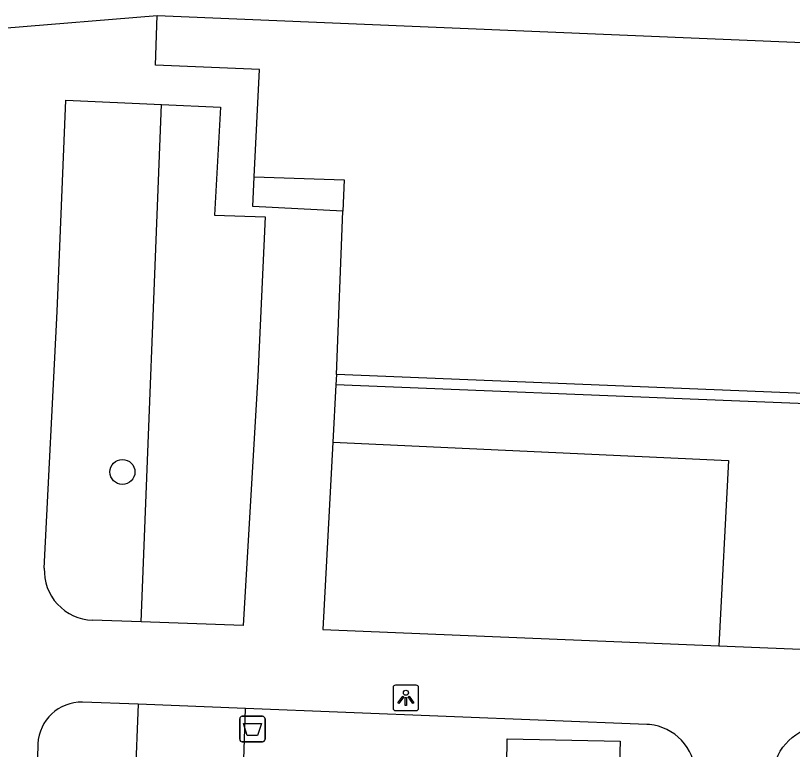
# Model space of a CAD drawing. Extents: x 160077 to 160945, y 386481 to 387498.
# Drawn here: x 160739.84 to 160770.2, y 386829.32 to 386858.02 of the extents above; entities that cross this region are included whole.
import ezdxf

# ---------------------------------------------------------------- set-up
doc = ezdxf.new("R2010")
doc.units = 0
for name, color, linetype in [('IMGEO_Afvalbak', 7, 'Continuous'), ('IMGEO_Boom', 7, 'Continuous'), ('IMGEO_Groenvoorziening', 7, 'Continuous'), ('IMGEO_Lichtpunt', 7, 'Continuous'), ('IMGEO_Pand', 7, 'Continuous'), ('IMGEO_Voetpad_open', 7, 'Continuous')]:
    doc.layers.add(name, color=color, linetype=linetype)

msp = doc.modelspace()

# ---------------------------------------------------------------- linework, layer by layer
at = {"layer": 'IMGEO_Afvalbak'}
for p, q in [((160748.604, 386829.72), (160748.604, 386830.52)), ((160748.604, 386830.52), (160748.604, 386829.72)), ((160748.704, 386830.62), (160749.494, 386830.62)), ((160749.494, 386830.62), (160748.704, 386830.62)), ((160749.594, 386830.52), (160749.594, 386829.72)), ((160749.594, 386829.72), (160749.594, 386830.52)), ((160749.494, 386829.62), (160748.704, 386829.62)), ((160748.704, 386829.62), (160749.494, 386829.62))]:
    msp.add_line(p, q, dxfattribs=at)
msp.add_lwpolyline([(160748.747, 386830.334), (160749.451, 386830.334), (160749.302, 386829.864), (160748.896, 386829.864), (160748.747, 386830.334)], dxfattribs=at)
for centre, start, end in [((160748.704, 386830.52), 90, 180), ((160748.704, 386830.52), 90, 180), ((160749.494, 386830.52), 0, 90), ((160749.494, 386830.52), 360, 90), ((160748.704, 386829.72), 180, 270), ((160748.704, 386829.72), 180, 270), ((160749.494, 386829.72), 270, 0), ((160749.494, 386829.72), 270, 0)]:
    msp.add_arc(centre, 0.1, start, end, dxfattribs=at)
at = {"layer": 'IMGEO_Boom'}
msp.add_circle((160744.021, 386840.173), 0.489, dxfattribs=at)
at = {"layer": 'IMGEO_Groenvoorziening'}
for points in [[(160744.755, 386834.309), (160745.548, 386854.542)], [(160752.244, 386841.339), (160767.701, 386840.626), (160767.327, 386833.38)], [(160744.63, 386831.089), (160743.938, 386813.427), (160765.678, 386812.53)]]:
    msp.add_lwpolyline(points, dxfattribs=at)
at = {"layer": 'IMGEO_Lichtpunt'}
for p, q in [((160754.599, 386831.742), (160754.599, 386830.935)), ((160754.599, 386831.742), (160754.599, 386830.935)), ((160755.501, 386831.837), (160754.693, 386831.837)), ((160755.501, 386831.837), (160754.693, 386831.837)), ((160755.595, 386830.935), (160755.595, 386831.742)), ((160755.595, 386830.935), (160755.595, 386831.742)), ((160754.693, 386830.841), (160755.501, 386830.841)), ((160754.693, 386830.841), (160755.501, 386830.841))]:
    msp.add_line(p, q, dxfattribs=at)
for points in [[(160754.973, 386831.406), (160755.012, 386831.378), (160754.824, 386831.116), (160754.786, 386831.143), (160754.973, 386831.406)], [(160755.075, 386831.358), (160755.122, 386831.358), (160755.122, 386831.036), (160755.075, 386831.036), (160755.075, 386831.358)], [(160755.185, 386831.378), (160755.223, 386831.405), (160755.41, 386831.143), (160755.371, 386831.115), (160755.185, 386831.378)]]:
    msp.add_lwpolyline(points, dxfattribs=at)
msp.add_circle((160755.098, 386831.54), 0.0994, dxfattribs=at)
for centre, start, end in [((160754.693, 386831.742), 90, 180), ((160754.693, 386831.742), 90, 180), ((160755.501, 386831.742), 0, 90), ((160755.501, 386831.742), 0, 90), ((160754.693, 386830.935), 180, 270), ((160754.693, 386830.935), 180, 270), ((160755.501, 386830.935), 270, 0), ((160755.501, 386830.935), 270, 360)]:
    msp.add_arc(centre, 0.0946, start, end, dxfattribs=at)
at = {"layer": 'IMGEO_Pand'}
for points in [[(160749.175, 386851.713), (160749.383, 386855.909), (160745.313, 386856.078), (160745.381, 386858.016)], [(160745.381, 386858.016), (160774.661, 386856.79)], [(160749.175, 386851.713), (160752.686, 386851.593), (160752.638, 386850.372)], [(160752.384, 386843.984), (160752.638, 386850.372)], [(160844.857, 386842.066), (160844.785, 386840.233), (160752.384, 386843.984)]]:
    msp.add_lwpolyline(points, dxfattribs=at)
at = {"layer": 'IMGEO_Voetpad_open'}
for points in [[(160739.343, 386857.52), (160745.381, 386858.016)], [(160740.969, 386836.412), (160741.474, 386846.451), (160741.81, 386854.713), (160745.548, 386854.542)], [(160745.548, 386854.542), (160747.848, 386854.436), (160747.622, 386850.215), (160749.596, 386850.147), (160749.317, 386843.921), (160748.737, 386834.169), (160744.755, 386834.309)], [(160752.638, 386850.372), (160749.118, 386850.546), (160749.175, 386851.713)], [(160752.384, 386843.984), (160752.363, 386843.584)], [(160752.363, 386843.584), (160752.244, 386841.339)], [(160778.831, 386832.907), (160779.22, 386842.494), (160767.821, 386842.957), (160752.363, 386843.584)], [(160752.244, 386841.339), (160751.855, 386834.016), (160767.327, 386833.38)], [(160744.755, 386834.309), (160742.85, 386834.376)], [(160767.327, 386833.38), (160778.831, 386832.907)], [(160744.63, 386831.089), (160742.465, 386831.174)], [(160748.825, 386830.923), (160744.63, 386831.089)], [(160765.905, 386817.399), (160748.408, 386818.134), (160748.825, 386830.923)], [(160765.905, 386817.399), (160766.407, 386828.221), (160766.408, 386828.399), (160766.393, 386828.576), (160766.362, 386828.75), (160766.316, 386828.922), (160766.255, 386829.089), (160766.179, 386829.249), (160766.089, 386829.402), (160765.985, 386829.547), (160765.87, 386829.681), (160765.742, 386829.805), (160765.604, 386829.917), (160765.457, 386830.016), (160765.301, 386830.101), (160765.139, 386830.173), (160764.97, 386830.229), (160764.798, 386830.27), (160764.622, 386830.296), (160764.513, 386830.304), (160748.825, 386830.923)], [(160769.255, 386824.368), (160769.447, 386828.329), (160769.453, 386828.414), (160769.477, 386828.591), (160769.517, 386828.766), (160769.573, 386828.936), (160769.643, 386829.1), (160769.728, 386829.258), (160769.826, 386829.407), (160769.938, 386829.547), (160770.061, 386829.677), (160770.196, 386829.795), (160770.341, 386829.9), (160770.494, 386829.992), (160770.655, 386830.07), (160770.823, 386830.133), (160770.995, 386830.181), (160771.171, 386830.214), (160771.349, 386830.23), (160771.528, 386830.231), (160776.777, 386830.012), (160776.571, 386824.452)], [(160763.376, 386826.552), (160759.01, 386826.701), (160759.05, 386829.742), (160763.471, 386829.648), (160763.376, 386826.552)], [(160740.719, 386829.543), (160740.717, 386829.434), (160739.978, 386809.771), (160739.98, 386809.608), (160739.997, 386809.445), (160740.028, 386809.285), (160740.073, 386809.128), (160740.132, 386808.976), (160740.205, 386808.829), (160740.29, 386808.69), (160740.387, 386808.559), (160740.496, 386808.437), (160740.615, 386808.326), (160740.744, 386808.225), (160740.881, 386808.136), (160741.026, 386808.06), (160741.176, 386807.997), (160741.332, 386807.948), (160741.491, 386807.913), (160741.653, 386807.892), (160741.724, 386807.888), (160763.518, 386806.977)]]:
    msp.add_lwpolyline(points, dxfattribs=at)
for centre, radius, start, end in [((160742.918, 386836.326), 1.951, 177.471, 267.9969), ((160742.427, 386829.464), 1.71, 88.7405, 177.3588)]:
    msp.add_arc(centre, radius, start, end, dxfattribs=at)

doc.saveas('drawing.dxf')
